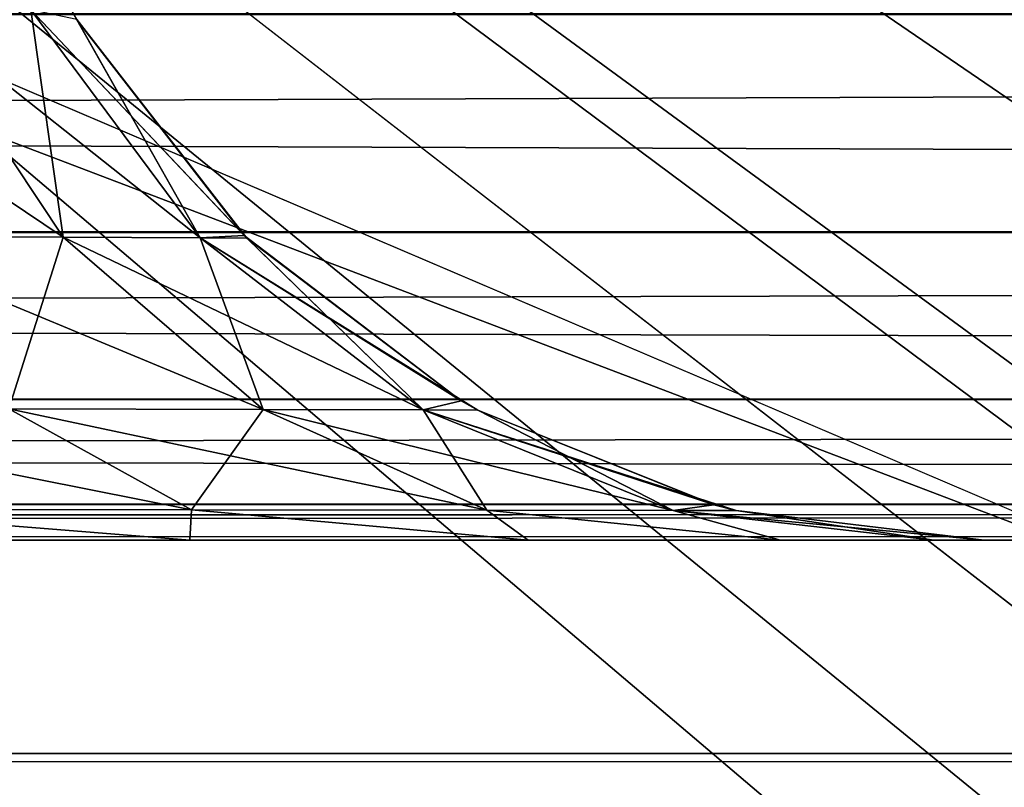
# Model space of a CAD drawing. Header units: metres. Extents: x -206 to 75, y -104 to 104.
# Tile 901 of 1056: x 25.563 to 26.031, y -45.618 to -45.253. Entities that reach past the tile are written whole.
import ezdxf

# ---------------------------------------------------------------- set-up
doc = ezdxf.new("R2010")
doc.units = ezdxf.units.M
doc.layers.add('solid_01_1-CONSUMER_THERM_B_125288', color=7, linetype='CONTINUOUS')

msp = doc.modelspace()

# ---------------------------------------------------------------- linework, layer by layer
at = {"layer": 'solid_01_1-CONSUMER_THERM_B_125288'}
for points in [[(-27.776106, 66.214066), (28.050987, 67.836098), (-27.757145, -66.232315)], [(28.050987, 67.836098), (-27.757065, -66.785934), (-27.757145, -66.232315)], [(28.050987, 67.836098), (27.851068, 67.319839), (-27.757065, -66.785934)], [(27.851068, 67.319839), (27.74942, 66.775635), (-27.757065, -66.785934)], [(27.74942, 66.775635), (-28.058632, -67.846397), (-27.858715, -67.330139)], [(27.74942, 66.775635), (27.749498, 66.222015), (-28.058632, -67.846397)], [(27.74942, 66.775635), (-27.858715, -67.330139), (-27.757065, -66.785934)], [(27.749498, 66.222015), (27.768459, -66.224365), (-28.058632, -67.846397)], [(23.107582, -43.483372, 13.478164), (32.453674, -52.53553, 13.5), (23.226749, -43.472279, 13.49328)], [(23.226749, -43.472279, 13.49328), (32.453674, -52.53553, 13.5), (23.329248, -43.47876, 13.498856)], [(23.329248, -43.47876, 13.498856), (32.453674, -52.53553, 13.5), (23.418139, -43.5, 13.5)], [(32.296329, -52.692879, 13.474928), (23.107582, -43.483372, 13.478164), (22.974047, -43.512611, 13.446421)], [(32.296329, -52.692879, 13.474928), (32.453674, -52.53553, 13.5), (23.107582, -43.483372, 13.478164)], [(31.727806, -50.55677, 13.5), (23.418139, -43.5, 13.5), (32.453674, -52.53553, 13.5)], [(33.392635, -45.273407, 13.5), (33.727383, -45.060051, 13.5), (23.418139, -43.5, 13.5)], [(33.077755, -45.515129, 13.5), (33.392635, -45.273407, 13.5), (23.418139, -43.5, 13.5)], [(32.785141, -45.783379, 13.5), (33.077755, -45.515129, 13.5), (23.418139, -43.5, 13.5)], [(32.517025, -46.076111, 13.5), (32.785141, -45.783379, 13.5), (23.418139, -43.5, 13.5)], [(32.27544, -46.391098, 13.5), (32.517025, -46.076111, 13.5), (23.418139, -43.5, 13.5)], [(32.062233, -46.725941, 13.5), (32.27544, -46.391098, 13.5), (23.418139, -43.5, 13.5)], [(31.879023, -47.078091, 13.5), (32.062233, -46.725941, 13.5), (23.418139, -43.5, 13.5)], [(31.727207, -47.444866, 13.5), (31.879023, -47.078091, 13.5), (23.418139, -43.5, 13.5)], [(31.607933, -47.823483, 13.5), (31.727207, -47.444866, 13.5), (23.418139, -43.5, 13.5)], [(31.522121, -48.211006, 13.5), (31.607933, -47.823483, 13.5), (23.418139, -43.5, 13.5)], [(31.470406, -48.60461, 13.5), (31.522121, -48.211006, 13.5), (23.418139, -43.5, 13.5)], [(31.453192, -49.000645, 13.5), (31.470406, -48.60461, 13.5), (23.418139, -43.5, 13.5)], [(31.47056, -49.39716, 13.5), (31.453192, -49.000645, 13.5), (23.418139, -43.5, 13.5)], [(31.522421, -49.79068, 13.5), (31.47056, -49.39716, 13.5), (23.418139, -43.5, 13.5)], [(31.608389, -50.178215, 13.5), (31.522421, -49.79068, 13.5), (23.418139, -43.5, 13.5)], [(31.727806, -50.55677, 13.5), (31.608389, -50.178215, 13.5), (23.418139, -43.5, 13.5)], [(32.146732, -52.842476, 13.400871), (22.974047, -43.512611, 13.446421), (22.835835, -43.555302, 13.392598)], [(32.146732, -52.842476, 13.400871), (32.296329, -52.692879, 13.474928), (22.974047, -43.512611, 13.446421)], [(32.146732, -52.842476, 13.400871), (22.835835, -43.555302, 13.392598), (22.706182, -43.602993, 13.31727)], [(32.012554, -52.976654, 13.281551), (22.706182, -43.602993, 13.31727), (22.647766, -43.626545, 13.273157)], [(32.012554, -52.976654, 13.281551), (32.146732, -52.842476, 13.400871), (22.706182, -43.602993, 13.31727)], [(32.012554, -52.976654, 13.281551), (22.647766, -43.626545, 13.273157), (22.594656, -43.649319, 13.225832)], [(32.012554, -52.976654, 13.281551), (22.594656, -43.649319, 13.225832), (22.547987, -43.670979, 13.176776)], [(32.012554, -52.976654, 13.281551), (22.547987, -43.670979, 13.176776), (22.508125, -43.691452, 13.127207)], [(31.900541, -53.088665, 13.122963), (22.508125, -43.691452, 13.127207), (22.475172, -43.710857, 13.07823)], [(31.900541, -53.088665, 13.122963), (32.012554, -52.976654, 13.281551), (22.508125, -43.691452, 13.127207)], [(31.900541, -53.088665, 13.122963), (22.475172, -43.710857, 13.07823), (22.449001, -43.729324, 13.030894)], [(31.900541, -53.088665, 13.122963), (22.449001, -43.729324, 13.030894), (22.428944, -43.747204, 12.985453)], [(31.900541, -53.088665, 13.122963), (22.428944, -43.747204, 12.985453), (22.414434, -43.764755, 12.942164)], [(31.81632, -53.172886, 12.933075), (22.414434, -43.764755, 12.942164), (22.404615, -43.78257, 12.900092)], [(31.81632, -53.172886, 12.933075), (31.900541, -53.088665, 13.122963), (22.414434, -43.764755, 12.942164)], [(31.81632, -53.172886, 12.933075), (22.404615, -43.78257, 12.900092), (22.399183, -43.800758, 12.859416)], [(31.81632, -53.172886, 12.933075), (22.399183, -43.800758, 12.859416), (22.399979, -43.838081, 12.783387)], [(31.764122, -53.225086, 12.721427), (22.399979, -43.838081, 12.783387), (22.411661, -43.873539, 12.718585)], [(31.764122, -53.225086, 12.721427), (31.81632, -53.172886, 12.933075), (22.399979, -43.838081, 12.783387)], [(31.764122, -53.225086, 12.721427), (22.411661, -43.873539, 12.718585), (22.427704, -43.904453, 12.664754)], [(31.764122, -53.225086, 12.721427), (22.427704, -43.904453, 12.664754), (22.443861, -43.930054, 12.618011)], [(31.764122, -53.225086, 12.721427), (22.443861, -43.930054, 12.618011), (22.457357, -43.949409, 12.57539)], [(31.764122, -53.225086, 12.721427), (22.457357, -43.949409, 12.57539), (22.465799, -43.960968, 12.535802)], [(31.764122, -53.225086, 12.721427), (22.465799, -43.960968, 12.535802), (22.46839, -43.964466, 12.5)], [(22.46839, -43.964466, 3.5), (25.006575, -44.681213, 3.5), (26.15892, -45.538845, 3.5)], [(31.746569, -53.242638, 3.5), (22.46839, -43.964466, 3.5), (26.15892, -45.538845, 3.5)], [(31.746569, -53.242638, 3.5), (22.46839, -43.964466, 12.5), (22.46839, -43.964466, 3.5)], [(31.764122, -53.225086, 12.721427), (22.46839, -43.964466, 12.5), (31.746569, -53.242638, 12.5)], [(31.746569, -53.242638, 3.5), (31.746569, -53.242638, 12.5), (22.46839, -43.964466, 12.5)], [(25.006575, -44.681213, 3.5), (24.786226, -45.016335, 3.467618), (26.15892, -45.538845, 3.5)], [(24.786226, -45.016335, 3.467618), (24.571589, -45.342781, 3.371311), (25.858667, -45.896774, 3.455959)], [(24.786226, -45.016335, 3.467618), (25.858667, -45.896774, 3.455959), (26.15892, -45.538845, 3.5)], [(37.499969, -45.353363, 74.853737), (37.499969, -45.249653, 74.933212), (7.215406, -45.249992, 74.933022)], [(37.499969, -45.353363, 74.853737), (7.215406, -45.249992, 74.933022), (7.215406, -45.353512, 74.8536)], [(37.499969, -45.250107, 46.067051), (7.215406, -45.353535, 46.14642), (7.215406, -45.250011, 46.06699)], [(37.499969, -45.250107, 46.067051), (37.499969, -45.353733, 46.146633), (7.215406, -45.353535, 46.14642)], [(25.583757, -45.356018, 48.175533), (25.511534, -45.247456, 48.217236), (25.421419, -45.246853, 48.100365)], [(25.480282, -45.355534, 48.041496), (25.583757, -45.356018, 48.175533), (25.421419, -45.246853, 48.100365)], [(25.421419, -45.246853, 66.100365), (25.480282, -45.355534, 66.041496), (25.583757, -45.356018, 66.175537)], [(25.511534, -45.247456, 66.217239), (25.421419, -45.246853, 66.100365), (25.583757, -45.356018, 66.175537)], [(25.421419, -45.246853, 57.100365), (25.480282, -45.355534, 57.041496), (25.583757, -45.356018, 57.175533)], [(25.511534, -45.247456, 57.217236), (25.421419, -45.246853, 57.100365), (25.583757, -45.356018, 57.175533)], [(25.583755, -45.356014, 63.824463), (25.48028, -45.35553, 63.958504), (25.511534, -45.247452, 63.782761)], [(25.583755, -45.356014, 54.824463), (25.48028, -45.35553, 54.958504), (25.511534, -45.247452, 54.782761)], [(25.583755, -45.356014, 72.824463), (25.48028, -45.35553, 72.958504), (25.511534, -45.247452, 72.782761)], [(25.583755, -45.356014, 63.824463), (25.511534, -45.247452, 63.782761), (25.568268, -45.247833, 63.646431)], [(25.583755, -45.356014, 54.824463), (25.511534, -45.247452, 54.782761), (25.568268, -45.247833, 54.646431)], [(25.583755, -45.356014, 72.824463), (25.511534, -45.247452, 72.782761), (25.568268, -45.247833, 72.646431)], [(25.648916, -45.356327, 48.331951), (25.568266, -45.247833, 48.353565), (25.511534, -45.247456, 48.217236)], [(25.583757, -45.356018, 48.175533), (25.648916, -45.356327, 48.331951), (25.511534, -45.247456, 48.217236)], [(25.511534, -45.247456, 66.217239), (25.583757, -45.356018, 66.175537), (25.648916, -45.356327, 66.331947)], [(25.568266, -45.247833, 66.353561), (25.511534, -45.247456, 66.217239), (25.648916, -45.356327, 66.331947)], [(25.511534, -45.247456, 57.217236), (25.583757, -45.356018, 57.175533), (25.648916, -45.356327, 57.331951)], [(25.568266, -45.247833, 57.353565), (25.511534, -45.247456, 57.217236), (25.648916, -45.356327, 57.331951)], [(25.669804, -45.355099, 48.5), (25.59026, -45.252518, 48.5), (25.568266, -45.247833, 48.353565)], [(25.648916, -45.356327, 48.331951), (25.669804, -45.355099, 48.5), (25.568266, -45.247833, 48.353565)], [(25.568266, -45.247833, 66.353561), (25.648916, -45.356327, 66.331947), (25.671143, -45.356419, 66.5)], [(25.568266, -45.247833, 66.353561), (25.671143, -45.356419, 66.5), (25.59026, -45.252518, 66.5)], [(25.568266, -45.247833, 57.353565), (25.648916, -45.356327, 57.331951), (25.671143, -45.356419, 57.5)], [(25.568266, -45.247833, 57.353565), (25.671143, -45.356419, 57.5), (25.59026, -45.252518, 57.5)], [(25.648918, -45.356323, 54.668045), (25.568268, -45.247833, 54.646431), (25.587641, -45.24799, 54.5)], [(25.648918, -45.356323, 72.668045), (25.568268, -45.247833, 72.646431), (25.587641, -45.24799, 72.5)], [(25.648918, -45.356323, 63.668045), (25.568268, -45.247833, 63.646431), (25.587641, -45.24799, 63.5)], [(25.648918, -45.356323, 63.668045), (25.583755, -45.356014, 63.824463), (25.568268, -45.247833, 63.646431)], [(25.648918, -45.356323, 54.668045), (25.583755, -45.356014, 54.824463), (25.568268, -45.247833, 54.646431)], [(25.648918, -45.356323, 72.668045), (25.583755, -45.356014, 72.824463), (25.568268, -45.247833, 72.646431)], [(25.590277, -45.252552, 54.5), (25.587641, -45.24799, 54.5), (25.59026, -45.252518, 48.5)], [(25.648918, -45.356323, 54.668045), (25.587641, -45.24799, 54.5), (25.590277, -45.252552, 54.5)], [(25.590277, -45.252552, 72.5), (25.587641, -45.24799, 72.5), (25.59026, -45.252518, 66.5)], [(25.648918, -45.356323, 72.668045), (25.587641, -45.24799, 72.5), (25.590277, -45.252552, 72.5)], [(25.590277, -45.252552, 63.5), (25.648918, -45.356323, 63.668045), (25.587641, -45.24799, 63.5)], [(25.59026, -45.252518, 57.5), (25.590277, -45.252552, 63.5), (25.587641, -45.24799, 63.5)], [(25.590277, -45.252552, 54.5), (25.59026, -45.252518, 48.5), (25.669804, -45.355099, 48.5)], [(25.590277, -45.252552, 72.5), (25.59026, -45.252518, 66.5), (25.671143, -45.356419, 66.5)], [(25.59026, -45.252518, 57.5), (25.671143, -45.356419, 57.5), (25.590277, -45.252552, 63.5)], [(25.669817, -45.35511, 54.5), (25.590277, -45.252552, 54.5), (25.669804, -45.355099, 48.5)], [(25.648918, -45.356323, 54.668045), (25.590277, -45.252552, 54.5), (25.669817, -45.35511, 54.5)], [(25.669817, -45.35511, 72.5), (25.590277, -45.252552, 72.5), (25.671143, -45.356419, 66.5)], [(25.648918, -45.356323, 72.668045), (25.590277, -45.252552, 72.5), (25.669817, -45.35511, 72.5)], [(25.590277, -45.252552, 63.5), (25.671141, -45.356415, 63.5), (25.648918, -45.356323, 63.668045)], [(25.671143, -45.356419, 57.5), (25.671141, -45.356415, 63.5), (25.590277, -45.252552, 63.5)], [(24.571589, -45.342781, 3.371311), (24.368219, -45.652084, 3.213573), (25.568995, -46.242096, 3.325387)], [(24.571589, -45.342781, 3.371311), (25.568995, -46.242096, 3.325387), (25.858667, -45.896774, 3.455959)], [(37.499969, -45.432941, 74.750114), (37.499969, -45.353363, 74.853737), (7.215406, -45.353512, 74.8536)], [(37.499969, -45.432941, 74.750114), (7.215406, -45.353512, 74.8536), (7.215406, -45.432987, 74.750061)], [(37.499969, -45.353733, 46.146633), (7.215406, -45.432995, 46.249954), (7.215406, -45.353535, 46.14642)], [(37.499969, -45.353733, 46.146633), (37.499969, -45.433205, 46.25034), (7.215406, -45.432995, 46.249954)], [(25.557783, -45.437565, 64.036018), (25.48028, -45.35553, 63.958504), (25.583755, -45.356014, 63.824463)], [(25.557783, -45.437565, 55.036015), (25.48028, -45.35553, 54.958504), (25.583755, -45.356014, 54.824463)], [(25.557783, -45.437565, 73.036018), (25.48028, -45.35553, 72.958504), (25.583755, -45.356014, 72.824463)], [(25.678782, -45.437897, 48.120667), (25.583757, -45.356018, 48.175533), (25.480282, -45.355534, 48.041496)], [(25.557785, -45.437565, 47.963982), (25.678782, -45.437897, 48.120667), (25.480282, -45.355534, 48.041496)], [(25.480282, -45.355534, 66.041496), (25.557785, -45.437565, 65.963982), (25.678782, -45.437897, 66.120667)], [(25.583757, -45.356018, 66.175537), (25.480282, -45.355534, 66.041496), (25.678782, -45.437897, 66.120667)], [(25.480282, -45.355534, 57.041496), (25.557785, -45.437565, 56.963982), (25.678782, -45.437897, 57.120667)], [(25.583757, -45.356018, 57.175533), (25.480282, -45.355534, 57.041496), (25.678782, -45.437897, 57.120667)], [(25.678778, -45.437897, 63.87933), (25.557783, -45.437565, 64.036018), (25.583755, -45.356014, 63.824463)], [(25.678778, -45.437897, 54.87933), (25.557783, -45.437565, 55.036015), (25.583755, -45.356014, 54.824463)], [(25.678778, -45.437897, 72.879333), (25.557783, -45.437565, 73.036018), (25.583755, -45.356014, 72.824463)], [(25.678778, -45.437897, 63.87933), (25.583755, -45.356014, 63.824463), (25.648918, -45.356323, 63.668045)], [(25.678778, -45.437897, 54.87933), (25.583755, -45.356014, 54.824463), (25.648918, -45.356323, 54.668045)], [(25.678778, -45.437897, 72.879333), (25.583755, -45.356014, 72.824463), (25.648918, -45.356323, 72.668045)], [(25.754976, -45.43811, 48.303528), (25.648916, -45.356327, 48.331951), (25.583757, -45.356018, 48.175533)], [(25.678782, -45.437897, 48.120667), (25.754976, -45.43811, 48.303528), (25.583757, -45.356018, 48.175533)], [(25.583757, -45.356018, 66.175537), (25.678782, -45.437897, 66.120667), (25.754976, -45.43811, 66.303528)], [(25.648916, -45.356327, 66.331947), (25.583757, -45.356018, 66.175537), (25.754976, -45.43811, 66.303528)], [(25.583757, -45.356018, 57.175533), (25.678782, -45.437897, 57.120667), (25.754976, -45.43811, 57.303528)], [(25.648916, -45.356327, 57.331951), (25.583757, -45.356018, 57.175533), (25.754976, -45.43811, 57.303528)], [(25.773071, -45.433739, 48.5), (25.669804, -45.355099, 48.5), (25.648916, -45.356327, 48.331951)], [(25.780909, -45.438141, 48.5), (25.773071, -45.433739, 48.5), (25.648916, -45.356327, 48.331951)], [(25.754976, -45.43811, 48.303528), (25.780909, -45.438141, 48.5), (25.648916, -45.356327, 48.331951)], [(25.648916, -45.356327, 66.331947), (25.780909, -45.438141, 66.5), (25.773071, -45.433739, 66.5)], [(25.648916, -45.356327, 66.331947), (25.754976, -45.43811, 66.303528), (25.780909, -45.438141, 66.5)], [(25.648916, -45.356327, 66.331947), (25.773071, -45.433739, 66.5), (25.671143, -45.356419, 66.5)], [(25.648916, -45.356327, 57.331951), (25.780909, -45.438141, 57.5), (25.773071, -45.433739, 57.5)], [(25.648916, -45.356327, 57.331951), (25.754976, -45.43811, 57.303528), (25.780909, -45.438141, 57.5)], [(25.648916, -45.356327, 57.331951), (25.773071, -45.433739, 57.5), (25.671143, -45.356419, 57.5)], [(25.754976, -45.438107, 54.696465), (25.648918, -45.356323, 54.668045), (25.669817, -45.35511, 54.5)], [(25.754976, -45.438107, 72.696465), (25.648918, -45.356323, 72.668045), (25.669817, -45.35511, 72.5)], [(25.754976, -45.438107, 63.696465), (25.648918, -45.356323, 63.668045), (25.671141, -45.356415, 63.5)], [(25.754976, -45.438107, 63.696465), (25.678778, -45.437897, 63.87933), (25.648918, -45.356323, 63.668045)], [(25.754976, -45.438107, 54.696465), (25.678778, -45.437897, 54.87933), (25.648918, -45.356323, 54.668045)], [(25.754976, -45.438107, 72.696465), (25.678778, -45.437897, 72.879333), (25.648918, -45.356323, 72.668045)], [(25.77306, -45.433735, 54.5), (25.669804, -45.355099, 48.5), (25.773071, -45.433739, 48.5)], [(25.77306, -45.433735, 54.5), (25.669817, -45.35511, 54.5), (25.669804, -45.355099, 48.5)], [(25.754976, -45.438107, 54.696465), (25.669817, -45.35511, 54.5), (25.77306, -45.433735, 54.5)], [(25.77306, -45.433735, 72.5), (25.669817, -45.35511, 72.5), (25.671143, -45.356419, 66.5)], [(25.754976, -45.438107, 72.696465), (25.669817, -45.35511, 72.5), (25.77306, -45.433735, 72.5)], [(25.77306, -45.433735, 63.5), (25.754976, -45.438107, 63.696465), (25.671141, -45.356415, 63.5)], [(25.671143, -45.356419, 57.5), (25.77306, -45.433735, 63.5), (25.671141, -45.356415, 63.5)], [(25.77306, -45.433735, 72.5), (25.671143, -45.356419, 66.5), (25.773071, -45.433739, 66.5)], [(25.671143, -45.356419, 57.5), (25.773071, -45.433739, 57.5), (25.77306, -45.433735, 63.5)], [(37.499969, -45.482956, 74.62941), (37.499969, -45.432941, 74.750114), (7.215406, -45.432987, 74.750061)], [(37.499969, -45.482956, 74.62941), (7.215406, -45.432987, 74.750061), (7.215406, -45.482979, 74.629387)], [(37.499969, -45.433205, 46.25034), (7.215406, -45.482979, 46.370613), (7.215406, -45.432995, 46.249954)], [(37.499969, -45.433205, 46.25034), (37.499969, -45.483093, 46.371098), (7.215406, -45.482979, 46.370613)], [(25.64469, -45.485626, 47.877068), (25.557785, -45.437565, 47.963982), (25.400396, -45.437126, 47.844177)], [(25.461802, -45.485409, 47.737801), (25.64469, -45.485626, 47.877068), (25.400396, -45.437126, 47.844177)], [(25.400396, -45.437126, 65.844177), (25.461802, -45.485409, 65.737801), (25.64469, -45.485626, 65.877068)], [(25.557785, -45.437565, 65.963982), (25.400396, -45.437126, 65.844177), (25.64469, -45.485626, 65.877068)], [(25.400396, -45.437126, 56.844177), (25.461802, -45.485409, 56.737801), (25.64469, -45.485626, 56.877068)], [(25.557785, -45.437565, 56.963982), (25.400396, -45.437126, 56.844177), (25.64469, -45.485626, 56.877068)], [(25.754976, -45.438107, 54.696465), (25.77306, -45.433735, 54.5), (25.780905, -45.438141, 54.5)], [(25.754976, -45.438107, 72.696465), (25.77306, -45.433735, 72.5), (25.780905, -45.438141, 72.5)], [(25.77306, -45.433735, 63.5), (25.780905, -45.438141, 63.5), (25.754976, -45.438107, 63.696465)], [(25.780905, -45.438141, 54.5), (25.77306, -45.433735, 54.5), (25.773071, -45.433739, 48.5)], [(25.780905, -45.438141, 72.5), (25.77306, -45.433735, 72.5), (25.773071, -45.433739, 66.5)], [(25.773071, -45.433739, 57.5), (25.780905, -45.438141, 63.5), (25.77306, -45.433735, 63.5)], [(25.780905, -45.438141, 54.5), (25.773071, -45.433739, 48.5), (25.780909, -45.438141, 48.5)], [(25.780905, -45.438141, 72.5), (25.773071, -45.433739, 66.5), (25.780909, -45.438141, 66.5)], [(25.773071, -45.433739, 57.5), (25.780909, -45.438141, 57.5), (25.780905, -45.438141, 63.5)], [(25.644686, -45.485626, 64.122925), (25.461802, -45.485409, 64.262192), (25.557783, -45.437565, 64.036018)], [(25.644686, -45.485626, 55.122929), (25.461802, -45.485409, 55.262192), (25.557783, -45.437565, 55.036015)], [(25.644686, -45.485626, 73.122925), (25.461802, -45.485409, 73.262192), (25.557783, -45.437565, 73.036018)], [(25.644686, -45.485626, 64.122925), (25.557783, -45.437565, 64.036018), (25.678778, -45.437897, 63.87933)], [(25.644686, -45.485626, 55.122929), (25.557783, -45.437565, 55.036015), (25.678778, -45.437897, 54.87933)], [(25.644686, -45.485626, 73.122925), (25.557783, -45.437565, 73.036018), (25.678778, -45.437897, 72.879333)], [(25.785276, -45.485786, 48.059174), (25.678782, -45.437897, 48.120667), (25.557785, -45.437565, 47.963982)], [(25.64469, -45.485626, 47.877068), (25.785276, -45.485786, 48.059174), (25.557785, -45.437565, 47.963982)], [(25.557785, -45.437565, 65.963982), (25.64469, -45.485626, 65.877068), (25.785276, -45.485786, 66.059174)], [(25.678782, -45.437897, 66.120667), (25.557785, -45.437565, 65.963982), (25.785276, -45.485786, 66.059174)], [(25.557785, -45.437565, 56.963982), (25.64469, -45.485626, 56.877068), (25.785276, -45.485786, 57.059174)], [(25.678782, -45.437897, 57.120667), (25.557785, -45.437565, 56.963982), (25.785276, -45.485786, 57.059174)], [(25.785271, -45.485786, 63.940823), (25.644686, -45.485626, 64.122925), (25.678778, -45.437897, 63.87933)], [(25.785271, -45.485786, 54.940823), (25.644686, -45.485626, 55.122929), (25.678778, -45.437897, 54.87933)], [(25.785271, -45.485786, 72.940819), (25.644686, -45.485626, 73.122925), (25.678778, -45.437897, 72.879333)], [(25.785271, -45.485786, 63.940823), (25.678778, -45.437897, 63.87933), (25.754976, -45.438107, 63.696465)], [(25.785271, -45.485786, 54.940823), (25.678778, -45.437897, 54.87933), (25.754976, -45.438107, 54.696465)], [(25.785271, -45.485786, 72.940819), (25.678778, -45.437897, 72.879333), (25.754976, -45.438107, 72.696465)], [(25.873804, -45.485893, 48.271683), (25.754976, -45.43811, 48.303528), (25.678782, -45.437897, 48.120667)], [(25.785276, -45.485786, 48.059174), (25.873804, -45.485893, 48.271683), (25.678782, -45.437897, 48.120667)], [(25.678782, -45.437897, 66.120667), (25.785276, -45.485786, 66.059174), (25.873804, -45.485893, 66.271683)], [(25.754976, -45.43811, 66.303528), (25.678782, -45.437897, 66.120667), (25.873804, -45.485893, 66.271683)], [(25.678782, -45.437897, 57.120667), (25.785276, -45.485786, 57.059174), (25.873804, -45.485893, 57.271683)], [(25.754976, -45.43811, 57.303528), (25.678782, -45.437897, 57.120667), (25.873804, -45.485893, 57.271683)], [(25.873802, -45.485893, 54.72831), (25.754976, -45.438107, 54.696465), (25.780905, -45.438141, 54.5)], [(25.873802, -45.485893, 72.72831), (25.754976, -45.438107, 72.696465), (25.780905, -45.438141, 72.5)], [(25.873802, -45.485893, 63.72831), (25.754976, -45.438107, 63.696465), (25.780905, -45.438141, 63.5)], [(25.873802, -45.485893, 63.72831), (25.785271, -45.485786, 63.940823), (25.754976, -45.438107, 63.696465)], [(25.873802, -45.485893, 54.72831), (25.785271, -45.485786, 54.940823), (25.754976, -45.438107, 54.696465)], [(25.873802, -45.485893, 72.72831), (25.785271, -45.485786, 72.940819), (25.754976, -45.438107, 72.696465)], [(25.893103, -45.48315, 48.5), (25.780909, -45.438141, 48.5), (25.754976, -45.43811, 48.303528)], [(25.903824, -45.485882, 48.5), (25.893103, -45.48315, 48.5), (25.754976, -45.43811, 48.303528)], [(25.873804, -45.485893, 48.271683), (25.903824, -45.485882, 48.5), (25.754976, -45.43811, 48.303528)], [(25.754976, -45.43811, 66.303528), (25.903824, -45.485882, 66.5), (25.893103, -45.48315, 66.5)], [(25.754976, -45.43811, 66.303528), (25.873804, -45.485893, 66.271683), (25.903824, -45.485882, 66.5)], [(25.754976, -45.43811, 66.303528), (25.893103, -45.48315, 66.5), (25.780909, -45.438141, 66.5)], [(25.754976, -45.43811, 57.303528), (25.903824, -45.485882, 57.5), (25.893103, -45.48315, 57.5)], [(25.754976, -45.43811, 57.303528), (25.873804, -45.485893, 57.271683), (25.903824, -45.485882, 57.5)], [(25.754976, -45.43811, 57.303528), (25.893103, -45.48315, 57.5), (25.780909, -45.438141, 57.5)], [(25.780905, -45.438141, 54.5), (25.780909, -45.438141, 48.5), (25.893103, -45.48315, 48.5)], [(25.893147, -45.483162, 54.5), (25.780905, -45.438141, 54.5), (25.893103, -45.48315, 48.5)], [(25.873802, -45.485893, 54.72831), (25.780905, -45.438141, 54.5), (25.893147, -45.483162, 54.5)], [(25.780905, -45.438141, 72.5), (25.780909, -45.438141, 66.5), (25.893103, -45.48315, 66.5)], [(25.893147, -45.483162, 72.5), (25.780905, -45.438141, 72.5), (25.893103, -45.48315, 66.5)], [(25.873802, -45.485893, 72.72831), (25.780905, -45.438141, 72.5), (25.893147, -45.483162, 72.5)], [(25.893147, -45.483162, 63.5), (25.873802, -45.485893, 63.72831), (25.780905, -45.438141, 63.5)], [(25.893103, -45.48315, 57.5), (25.893147, -45.483162, 63.5), (25.780905, -45.438141, 63.5)], [(25.780909, -45.438141, 57.5), (25.893103, -45.48315, 57.5), (25.780905, -45.438141, 63.5)], [(37.499969, -45.482956, 74.62941), (7.215406, -45.500008, 74.5), (37.499969, -45.499996, 74.5)], [(37.499969, -45.482956, 74.62941), (7.215406, -45.495739, 74.565208), (7.215406, -45.500008, 74.5)], [(37.499969, -45.482956, 74.62941), (7.215406, -45.482979, 74.629387), (7.215406, -45.495739, 74.565208)], [(37.499969, -45.483093, 46.371098), (7.215406, -45.495739, 46.434788), (7.215406, -45.482979, 46.370613)], [(37.499969, -45.483093, 46.371098), (37.499969, -45.499996, 46.5), (7.215406, -45.495739, 46.434788)], [(25.873802, -45.485893, 54.72831), (25.893147, -45.483162, 54.5), (25.903822, -45.485882, 54.5)], [(25.873802, -45.485893, 72.72831), (25.893147, -45.483162, 72.5), (25.903822, -45.485882, 72.5)], [(25.893147, -45.483162, 63.5), (25.903822, -45.485882, 63.5), (25.873802, -45.485893, 63.72831)], [(25.893147, -45.483162, 54.5), (25.893103, -45.48315, 48.5), (25.903824, -45.485882, 48.5)], [(25.893147, -45.483162, 72.5), (25.893103, -45.48315, 66.5), (25.903824, -45.485882, 66.5)], [(25.893103, -45.48315, 57.5), (25.903824, -45.485882, 57.5), (25.893147, -45.483162, 63.5)], [(25.903822, -45.485882, 54.5), (25.893147, -45.483162, 54.5), (25.903824, -45.485882, 48.5)], [(25.903822, -45.485882, 72.5), (25.893147, -45.483162, 72.5), (25.903824, -45.485882, 66.5)], [(25.903824, -45.485882, 57.5), (25.903822, -45.485882, 63.5), (25.893147, -45.483162, 63.5)], [(25.461802, -45.485409, 73.262192), (25.643969, -45.5, 73.282822), (25.451488, -45.5, 73.402931)], [(25.461802, -45.485409, 55.262192), (25.643969, -45.5, 55.282822), (25.451488, -45.5, 55.402931)], [(25.461802, -45.485409, 64.262192), (25.643969, -45.5, 64.282822), (25.451488, -45.5, 64.402931)], [(25.461802, -45.485409, 65.737801), (25.451509, -45.5, 65.597069), (25.64399, -45.5, 65.717201)], [(25.461802, -45.485409, 47.737801), (25.451509, -45.5, 47.597073), (25.64399, -45.5, 47.717205)], [(25.461802, -45.485409, 56.737801), (25.451509, -45.5, 56.597073), (25.64399, -45.5, 56.717205)], [(25.64469, -45.485626, 65.877068), (25.461802, -45.485409, 65.737801), (25.64399, -45.5, 65.717201)], [(25.644686, -45.485626, 73.122925), (25.643969, -45.5, 73.282822), (25.461802, -45.485409, 73.262192)], [(25.461802, -45.485409, 47.737801), (25.64399, -45.5, 47.717205), (25.64469, -45.485626, 47.877068)], [(25.644686, -45.485626, 55.122929), (25.643969, -45.5, 55.282822), (25.461802, -45.485409, 55.262192)], [(25.64469, -45.485626, 56.877068), (25.461802, -45.485409, 56.737801), (25.64399, -45.5, 56.717205)], [(25.644686, -45.485626, 64.122925), (25.643969, -45.5, 64.282822), (25.461802, -45.485409, 64.262192)], [(25.644686, -45.485626, 73.122925), (25.80492, -45.5, 73.121841), (25.643969, -45.5, 73.282822)], [(25.644686, -45.485626, 55.122929), (25.80492, -45.5, 55.121841), (25.643969, -45.5, 55.282822)], [(25.644686, -45.485626, 64.122925), (25.80492, -45.5, 64.121841), (25.643969, -45.5, 64.282822)], [(25.64469, -45.485626, 65.877068), (25.64399, -45.5, 65.717201), (25.804941, -45.5, 65.878189)], [(25.64469, -45.485626, 47.877068), (25.64399, -45.5, 47.717205), (25.804941, -45.5, 47.878185)], [(25.64469, -45.485626, 56.877068), (25.64399, -45.5, 56.717205), (25.804941, -45.5, 56.878185)], [(25.785271, -45.485786, 72.940819), (25.80492, -45.5, 73.121841), (25.644686, -45.485626, 73.122925)], [(25.785271, -45.485786, 54.940823), (25.80492, -45.5, 55.121841), (25.644686, -45.485626, 55.122929)], [(25.785271, -45.485786, 63.940823), (25.80492, -45.5, 64.121841), (25.644686, -45.485626, 64.122925)], [(25.785276, -45.485786, 66.059174), (25.64469, -45.485626, 65.877068), (25.804941, -45.5, 65.878189)], [(25.64469, -45.485626, 47.877068), (25.804941, -45.5, 47.878185), (25.785276, -45.485786, 48.059174)], [(25.785276, -45.485786, 57.059174), (25.64469, -45.485626, 56.877068), (25.804941, -45.5, 56.878185)], [(25.785271, -45.485786, 72.940819), (25.924828, -45.5, 72.929474), (25.80492, -45.5, 73.121841)], [(25.873802, -45.485893, 72.72831), (25.924828, -45.5, 72.929474), (25.785271, -45.485786, 72.940819)], [(25.785271, -45.485786, 54.940823), (25.924828, -45.5, 54.929474), (25.80492, -45.5, 55.121841)], [(25.873802, -45.485893, 54.72831), (25.924828, -45.5, 54.929474), (25.785271, -45.485786, 54.940823)], [(25.785271, -45.485786, 63.940823), (25.924828, -45.5, 63.929474), (25.80492, -45.5, 64.121841)], [(25.873802, -45.485893, 63.72831), (25.924828, -45.5, 63.929474), (25.785271, -45.485786, 63.940823)], [(25.785276, -45.485786, 66.059174), (25.804941, -45.5, 65.878189), (25.924839, -45.5, 66.070541)], [(25.873804, -45.485893, 66.271683), (25.785276, -45.485786, 66.059174), (25.924839, -45.5, 66.070541)], [(25.785276, -45.485786, 48.059174), (25.804941, -45.5, 47.878185), (25.924839, -45.5, 48.070541)], [(25.785276, -45.485786, 48.059174), (25.924839, -45.5, 48.070541), (25.873804, -45.485893, 48.271683)], [(25.785276, -45.485786, 57.059174), (25.804941, -45.5, 56.878185), (25.924839, -45.5, 57.070541)], [(25.873804, -45.485893, 57.271683), (25.785276, -45.485786, 57.059174), (25.924839, -45.5, 57.070541)], [(25.873802, -45.485893, 72.72831), (25.903822, -45.485882, 72.5), (25.997763, -45.5, 72.717911)], [(25.873802, -45.485893, 54.72831), (25.903822, -45.485882, 54.5), (25.997763, -45.5, 54.717915)], [(25.903822, -45.485882, 63.5), (25.997763, -45.5, 63.717915), (25.873802, -45.485893, 63.72831)], [(25.873802, -45.485893, 72.72831), (25.997763, -45.5, 72.717911), (25.924828, -45.5, 72.929474)], [(25.873802, -45.485893, 54.72831), (25.997763, -45.5, 54.717915), (25.924828, -45.5, 54.929474)], [(25.873802, -45.485893, 63.72831), (25.997763, -45.5, 63.717915), (25.924828, -45.5, 63.929474)], [(25.873804, -45.485893, 66.271683), (26.021807, -45.5, 66.499939), (25.903824, -45.485882, 66.5)], [(25.873804, -45.485893, 48.271683), (26.021807, -45.5, 48.499939), (25.903824, -45.485882, 48.5)], [(25.873804, -45.485893, 57.271683), (26.021807, -45.5, 57.499939), (25.903824, -45.485882, 57.5)], [(25.873804, -45.485893, 66.271683), (25.924839, -45.5, 66.070541), (25.997757, -45.5, 66.282089)], [(25.873804, -45.485893, 66.271683), (25.997757, -45.5, 66.282089), (26.021807, -45.5, 66.499939)], [(25.873804, -45.485893, 48.271683), (25.924839, -45.5, 48.070541), (25.997757, -45.5, 48.282089)], [(25.873804, -45.485893, 48.271683), (25.997757, -45.5, 48.282089), (26.021807, -45.5, 48.499939)], [(25.873804, -45.485893, 57.271683), (25.924839, -45.5, 57.070541), (25.997757, -45.5, 57.282089)], [(25.873804, -45.485893, 57.271683), (25.997757, -45.5, 57.282089), (26.021807, -45.5, 57.499939)], [(25.903822, -45.485882, 72.5), (26.021807, -45.5, 66.499939), (26.021807, -45.5, 69.5)], [(25.903822, -45.485882, 72.5), (25.903824, -45.485882, 66.5), (26.021807, -45.5, 66.499939)], [(25.903822, -45.485882, 72.5), (26.021807, -45.5, 69.5), (26.021807, -45.5, 72.500053)], [(25.903822, -45.485882, 72.5), (26.021807, -45.5, 72.500053), (25.997763, -45.5, 72.717911)], [(25.903822, -45.485882, 54.5), (26.021807, -45.5, 48.499939), (26.021807, -45.5, 51.499996)], [(25.903822, -45.485882, 54.5), (25.903824, -45.485882, 48.5), (26.021807, -45.5, 48.499939)], [(25.903822, -45.485882, 54.5), (26.021807, -45.5, 51.499996), (26.021807, -45.5, 54.500053)], [(25.903822, -45.485882, 54.5), (26.021807, -45.5, 54.500053), (25.997763, -45.5, 54.717915)], [(25.903822, -45.485882, 63.5), (26.021807, -45.5, 57.499939), (26.021807, -45.5, 60.499996)], [(25.903824, -45.485882, 57.5), (26.021807, -45.5, 57.499939), (25.903822, -45.485882, 63.5)], [(25.903822, -45.485882, 63.5), (26.021807, -45.5, 60.499996), (26.021807, -45.5, 63.500053)], [(25.903822, -45.485882, 63.5), (26.021807, -45.5, 63.500053), (25.997763, -45.5, 63.717915)], [(7.215406, -45.495739, 46.434788), (37.499969, -45.499996, 46.5), (7.215406, -45.500008, 46.5)], [(34.195004, -45.499996, 73.121811), (7.215406, -45.500008, 74.5), (25.02166, -45.5, 73.5)], [(37.499969, -45.499996, 73.5), (37.499969, -45.499996, 74.5), (7.215406, -45.500008, 74.5)], [(36.23912, -45.499996, 73.5), (37.499969, -45.499996, 73.5), (7.215406, -45.500008, 74.5)], [(34.978279, -45.499996, 73.5), (36.23912, -45.499996, 73.5), (7.215406, -45.500008, 74.5)], [(34.760258, -45.499996, 73.475945), (34.978279, -45.499996, 73.5), (7.215406, -45.500008, 74.5)], [(34.548431, -45.499996, 73.402931), (34.760258, -45.499996, 73.475945), (7.215406, -45.500008, 74.5)], [(34.355953, -45.499996, 73.282799), (34.548431, -45.499996, 73.402931), (7.215406, -45.500008, 74.5)], [(34.195004, -45.499996, 73.121811), (34.355953, -45.499996, 73.282799), (7.215406, -45.500008, 74.5)], [(7.557734, -45.500008, 46.681797), (7.215406, -45.500008, 46.5), (37.499969, -45.499996, 46.5)], [(8.069048, -45.500008, 46.97401), (7.557734, -45.500008, 46.681797), (37.499969, -45.499996, 46.5)], [(8.891681, -45.500008, 47.5), (8.069048, -45.500008, 46.97401), (37.499969, -45.499996, 46.5)], [(16.956676, -45.500004, 47.5), (8.891681, -45.500008, 47.5), (37.499969, -45.499996, 46.5)], [(25.021664, -45.5, 47.5), (16.956676, -45.500004, 47.5), (37.499969, -45.499996, 46.5)], [(34.002186, -45.499996, 72.717911), (25.02166, -45.5, 73.5), (25.239674, -45.5, 73.475952)], [(34.075104, -45.499996, 72.929459), (34.195004, -45.499996, 73.121811), (25.02166, -45.5, 73.5)], [(34.002186, -45.499996, 72.717911), (34.075104, -45.499996, 72.929459), (25.02166, -45.5, 73.5)], [(25.239685, -45.5, 47.524055), (25.021664, -45.5, 47.5), (37.499969, -45.499996, 46.5)], [(33.978134, -45.499996, 72.500061), (34.002186, -45.499996, 72.717911), (25.239674, -45.5, 73.475952)], [(30.256464, -45.499996, 72.188614), (33.978134, -45.499996, 72.500061), (25.239674, -45.5, 73.475952)], [(30.006464, -45.5, 72.199997), (30.256464, -45.499996, 72.188614), (25.239674, -45.5, 73.475952)], [(29.756464, -45.5, 71.937469), (25.239674, -45.5, 73.475952), (25.451488, -45.5, 73.402931)], [(29.756464, -45.5, 72.188614), (30.006464, -45.5, 72.199997), (25.239674, -45.5, 73.475952)], [(29.756464, -45.5, 71.937469), (29.756464, -45.5, 72.188614), (25.239674, -45.5, 73.475952)], [(25.451509, -45.5, 47.597073), (25.239685, -45.5, 47.524055), (37.499969, -45.499996, 46.5)], [(25.451488, -45.5, 64.402931), (25.643969, -45.5, 64.282822), (25.451509, -45.5, 65.597069)], [(28.826115, -45.5, 71.653809), (25.451488, -45.5, 73.402931), (25.643969, -45.5, 73.282822)], [(29.277374, -45.5, 71.841324), (29.756464, -45.5, 71.937469), (25.451488, -45.5, 73.402931)], [(28.826115, -45.5, 71.653809), (29.277374, -45.5, 71.841324), (25.451488, -45.5, 73.402931)], [(25.451509, -45.5, 56.597073), (25.451488, -45.5, 55.402931), (25.643969, -45.5, 55.282822)], [(25.64399, -45.5, 47.717205), (25.451509, -45.5, 47.597073), (37.499969, -45.499996, 46.5)], [(25.643969, -45.5, 64.282822), (25.64399, -45.5, 65.717201), (25.451509, -45.5, 65.597069)], [(25.64399, -45.5, 56.717205), (25.451509, -45.5, 56.597073), (25.643969, -45.5, 55.282822)], [(25.643969, -45.5, 64.282822), (25.80492, -45.5, 64.121841), (25.64399, -45.5, 65.717201)], [(28.074385, -45.5, 71.036522), (25.643969, -45.5, 73.282822), (25.80492, -45.5, 73.121841)], [(28.419941, -45.5, 71.38208), (28.826115, -45.5, 71.653809), (25.643969, -45.5, 73.282822)], [(28.074385, -45.5, 71.036522), (28.419941, -45.5, 71.38208), (25.643969, -45.5, 73.282822)], [(25.64399, -45.5, 56.717205), (25.643969, -45.5, 55.282822), (25.80492, -45.5, 55.121841)], [(25.804941, -45.5, 47.878185), (25.64399, -45.5, 47.717205), (37.499969, -45.499996, 46.5)], [(25.80492, -45.5, 64.121841), (25.804941, -45.5, 65.878189), (25.64399, -45.5, 65.717201)], [(25.804941, -45.5, 56.878185), (25.64399, -45.5, 56.717205), (25.80492, -45.5, 55.121841)], [(25.80492, -45.5, 64.121841), (25.924828, -45.5, 63.929474), (25.804941, -45.5, 65.878189)], [(27.802656, -45.5, 70.630348), (25.80492, -45.5, 73.121841), (25.924828, -45.5, 72.929474)], [(27.802656, -45.5, 70.630348), (28.074385, -45.5, 71.036522), (25.80492, -45.5, 73.121841)], [(25.804941, -45.5, 56.878185), (25.80492, -45.5, 55.121841), (25.924828, -45.5, 54.929474)], [(25.924839, -45.5, 48.070541), (25.804941, -45.5, 47.878185), (37.499969, -45.499996, 46.5)], [(25.924828, -45.5, 63.929474), (25.924839, -45.5, 66.070541), (25.804941, -45.5, 65.878189)], [(25.924839, -45.5, 57.070541), (25.804941, -45.5, 56.878185), (25.924828, -45.5, 54.929474)], [(25.924828, -45.5, 63.929474), (25.997763, -45.5, 63.717915), (25.924839, -45.5, 66.070541)], [(27.256464, -45.5, 69.449997), (25.924828, -45.5, 72.929474), (25.997763, -45.5, 72.717911)], [(27.615141, -45.5, 70.179092), (27.802656, -45.5, 70.630348), (25.924828, -45.5, 72.929474)], [(27.518995, -45.5, 69.699997), (27.615141, -45.5, 70.179092), (25.924828, -45.5, 72.929474)], [(27.267851, -45.5, 69.699997), (27.518995, -45.5, 69.699997), (25.924828, -45.5, 72.929474)], [(27.256464, -45.5, 69.449997), (27.267851, -45.5, 69.699997), (25.924828, -45.5, 72.929474)], [(25.924839, -45.5, 57.070541), (25.924828, -45.5, 54.929474), (25.997763, -45.5, 54.717915)], [(25.997757, -45.5, 48.282089), (25.924839, -45.5, 48.070541), (37.499969, -45.499996, 46.5)], [(25.997763, -45.5, 63.717915), (25.997757, -45.5, 66.282089), (25.924839, -45.5, 66.070541)], [(25.997757, -45.5, 57.282089), (25.924839, -45.5, 57.070541), (25.997763, -45.5, 54.717915)], [(26.021807, -45.5, 48.499939), (25.997757, -45.5, 48.282089), (37.499969, -45.499996, 46.5)], [(26.021807, -45.5, 63.500053), (26.021807, -45.5, 66.499939), (25.997757, -45.5, 66.282089)], [(25.997763, -45.5, 63.717915), (26.021807, -45.5, 63.500053), (25.997757, -45.5, 66.282089)], [(25.997757, -45.5, 57.282089), (25.997763, -45.5, 54.717915), (26.021807, -45.5, 54.500053)], [(26.021807, -45.5, 57.499939), (25.997757, -45.5, 57.282089), (26.021807, -45.5, 54.500053)], [(27.256464, -45.5, 69.449997), (25.997763, -45.5, 72.717911), (26.021807, -45.5, 72.500053)], [(34.075115, -45.499996, 48.070526), (26.021807, -45.5, 69.5), (26.021807, -45.5, 66.499939)], [(26.021807, -45.5, 63.500053), (34.075115, -45.499996, 48.070526), (26.021807, -45.5, 66.499939)], [(34.002178, -45.499996, 48.282085), (26.021807, -45.5, 72.500053), (26.021807, -45.5, 69.5)], [(34.075115, -45.499996, 48.070526), (34.002178, -45.499996, 48.282085), (26.021807, -45.5, 69.5)], [(27.267851, -45.5, 69.199997), (26.021807, -45.5, 72.500053), (34.002178, -45.499996, 48.282085)], [(26.021807, -45.5, 60.499996), (34.195023, -45.499996, 47.878159), (34.075115, -45.499996, 48.070526)], [(26.021807, -45.5, 63.500053), (26.021807, -45.5, 60.499996), (34.075115, -45.499996, 48.070526)], [(26.021807, -45.5, 54.500053), (34.355976, -45.499996, 47.717178), (34.195023, -45.499996, 47.878159)], [(26.021807, -45.5, 57.499939), (26.021807, -45.5, 54.500053), (34.195023, -45.499996, 47.878159)], [(26.021807, -45.5, 60.499996), (26.021807, -45.5, 57.499939), (34.195023, -45.499996, 47.878159)], [(26.021807, -45.5, 51.499996), (34.548454, -45.499996, 47.597069), (34.355976, -45.499996, 47.717178)], [(26.021807, -45.5, 54.500053), (26.021807, -45.5, 51.499996), (34.355976, -45.499996, 47.717178)], [(26.021807, -45.5, 48.499939), (37.499969, -45.499996, 46.5), (34.548454, -45.499996, 47.597069)], [(26.021807, -45.5, 51.499996), (26.021807, -45.5, 48.499939), (34.548454, -45.499996, 47.597069)], [(27.267851, -45.5, 69.199997), (27.256464, -45.5, 69.449997), (26.021807, -45.5, 72.500053)], [(25.858667, -45.896774, 3.455959), (35.874203, -53.688564, 3.5), (26.15892, -45.538845, 3.5)], [(-37.593307, -47.110531, 63.5), (-37.593521, -45.610531, 63.5), (37.606476, -45.599766, 63.5)], [(37.606476, -45.599766, 66), (37.606476, -45.599766, 63.5), (-37.593521, -45.610531, 63.5)], [(37.606476, -45.599766, 66), (-37.593521, -45.610531, 63.5), (35.256477, -45.600101, 66)], [(-37.593521, -45.610531, 74.400002), (-37.593517, -45.635353, 74.621429), (37.606476, -45.599766, 74.400002)], [(-37.593521, -45.610531, 72.900002), (-37.593521, -45.610531, 74.400002), (37.606476, -45.599766, 74.400002)], [(-37.593521, -45.610531, 72.900002), (37.606476, -45.599766, 74.400002), (-35.243523, -45.610195, 72.900002)], [(35.126938, -45.600121, 66.017082), (35.256477, -45.600101, 66), (-37.593521, -45.610531, 63.5)], [(35.126938, -45.600121, 66.017082), (-37.593521, -45.610531, 63.5), (35.006508, -45.600136, 66.066978)], [(35.006508, -45.600136, 66.066978), (-37.593521, -45.610531, 63.5), (34.90292, -45.600151, 66.146446)], [(34.90292, -45.600151, 66.146446), (-37.593521, -45.610531, 63.5), (34.823452, -45.600163, 66.250031)], [(34.823452, -45.600163, 66.250031), (-37.593521, -45.610531, 63.5), (34.773556, -45.60017, 66.370461)], [(34.773556, -45.60017, 66.370461), (-37.593521, -45.610531, 63.5), (24.756477, -45.601604, 66)], [(-37.593517, -45.635353, 74.621429), (37.60648, -45.624588, 74.621429), (37.606476, -45.599766, 74.400002)], [(-36.093307, -47.110317, 63.5), (-37.593307, -47.110531, 63.5), (37.606476, -45.599766, 63.5)], [(-25.743307, -47.108833, 63.5), (-36.093307, -47.110317, 63.5), (37.606476, -45.599766, 63.5)], [(-35.113979, -45.610176, 72.882919), (-35.243523, -45.610195, 72.900002), (37.606476, -45.599766, 74.400002)], [(-34.993549, -45.610157, 72.833023), (-35.113979, -45.610176, 72.882919), (37.606476, -45.599766, 74.400002)], [(-34.889965, -45.610142, 72.753555), (-34.993549, -45.610157, 72.833023), (37.606476, -45.599766, 74.400002)], [(-34.889965, -45.610142, 72.753555), (37.606476, -45.599766, 74.400002), (-24.743523, -45.608692, 72.900002)], [(-24.243307, -47.10862, 63.5), (-25.743307, -47.108833, 63.5), (37.606476, -45.599766, 63.5)], [(-24.743523, -45.608692, 72.900002), (37.606476, -45.599766, 74.400002), (24.756477, -45.601604, 72.900002)], [(-13.493307, -47.107079, 63.5), (-24.243307, -47.10862, 63.5), (37.606476, -45.599766, 63.5)], [(-11.993307, -47.106865, 63.5), (-13.493307, -47.107079, 63.5), (37.606476, -45.599766, 63.5)], [(12.006693, -47.103428, 63.5), (-11.993307, -47.106865, 63.5), (37.606476, -45.599766, 63.5)], [(13.506693, -47.103214, 63.5), (12.006693, -47.103428, 63.5), (37.606476, -45.599766, 63.5)], [(24.256693, -47.101677, 63.5), (13.506693, -47.103214, 63.5), (37.606476, -45.599766, 63.5)], [(25.756693, -47.10146, 63.5), (24.256693, -47.101677, 63.5), (37.606476, -45.599766, 63.5)], [(24.886019, -45.601585, 72.882919), (24.756477, -45.601604, 72.900002), (37.606476, -45.599766, 74.400002)], [(34.773556, -45.60017, 66.370461), (24.756477, -45.601604, 66), (34.756477, -45.600174, 66.5)], [(30.256477, -45.600819, 66.711388), (34.756477, -45.600174, 66.5), (24.756477, -45.601604, 66)], [(30.256477, -45.600819, 66.711388), (24.756477, -45.601604, 66), (24.886019, -45.601585, 66.017082)], [(24.886019, -45.601585, 72.882919), (37.606476, -45.599766, 74.400002), (25.006449, -45.60157, 72.833023)], [(30.006477, -45.600853, 66.700005), (30.256477, -45.600819, 66.711388), (24.886019, -45.601585, 66.017082)], [(29.756477, -45.600887, 66.711388), (30.006477, -45.600853, 66.700005), (24.886019, -45.601585, 66.017082)], [(29.756477, -45.600887, 66.962532), (29.756477, -45.600887, 66.711388), (24.886019, -45.601585, 66.017082)], [(29.277174, -45.600956, 67.058739), (29.756477, -45.600887, 66.962532), (24.886019, -45.601585, 66.017082)], [(28.826164, -45.601021, 67.24617), (29.277174, -45.600956, 67.058739), (24.886019, -45.601585, 66.017082)], [(28.826164, -45.601021, 67.24617), (24.886019, -45.601585, 66.017082), (25.006449, -45.60157, 66.066978)], [(25.006449, -45.60157, 72.833023), (37.606476, -45.599766, 74.400002), (25.110035, -45.601555, 72.753555)], [(28.420086, -45.601078, 67.517807), (28.826164, -45.601021, 67.24617), (25.006449, -45.60157, 66.066978)], [(28.074287, -45.601128, 67.863609), (28.420086, -45.601078, 67.517807), (25.006449, -45.60157, 66.066978)], [(28.074287, -45.601128, 67.863609), (25.006449, -45.60157, 66.066978), (25.110035, -45.601555, 66.146446)], [(25.110035, -45.601555, 72.753555), (37.606476, -45.599766, 74.400002), (25.189503, -45.601543, 72.649971)], [(27.802649, -45.60117, 68.269691), (28.074287, -45.601128, 67.863609), (25.110035, -45.601555, 66.146446)], [(27.615219, -45.601196, 68.720695), (27.802649, -45.60117, 68.269691), (25.110035, -45.601555, 66.146446)], [(27.519009, -45.601208, 69.199997), (27.615219, -45.601196, 68.720695), (25.110035, -45.601555, 66.146446)], [(27.519009, -45.601208, 69.199997), (25.110035, -45.601555, 66.146446), (25.189503, -45.601543, 66.250031)], [(25.189503, -45.601543, 72.649971), (37.606476, -45.599766, 74.400002), (25.239399, -45.601536, 72.529541)], [(27.267864, -45.601246, 69.199997), (27.519009, -45.601208, 69.199997), (25.189503, -45.601543, 66.250031)], [(27.256477, -45.601246, 69.449997), (25.189503, -45.601543, 66.250031), (25.239399, -45.601536, 66.370461)], [(27.259327, -45.601246, 69.324867), (27.267864, -45.601246, 69.199997), (25.189503, -45.601543, 66.250031)], [(27.256477, -45.601246, 69.449997), (27.259327, -45.601246, 69.324867), (25.189503, -45.601543, 66.250031)], [(25.239399, -45.601536, 72.529541), (37.606476, -45.599766, 74.400002), (25.256477, -45.601532, 72.400002)], [(27.256477, -45.601246, 69.449997), (25.239399, -45.601536, 66.370461), (25.256477, -45.601532, 66.5)], [(29.756477, -45.600887, 72.188614), (25.256477, -45.601532, 72.400002), (37.606476, -45.599766, 74.400002)], [(29.756477, -45.600887, 72.188614), (28.826166, -45.601021, 71.653831), (25.256477, -45.601532, 72.400002)], [(28.826166, -45.601021, 71.653831), (28.420086, -45.601078, 71.382195), (25.256477, -45.601532, 72.400002)], [(28.420086, -45.601078, 71.382195), (28.074287, -45.601128, 71.036392), (25.256477, -45.601532, 72.400002)], [(28.074287, -45.601128, 71.036392), (27.802649, -45.60117, 70.63031), (25.256477, -45.601532, 72.400002)], [(27.802649, -45.60117, 70.63031), (25.256477, -45.601532, 66.5), (25.256477, -45.601532, 72.400002)], [(27.802649, -45.60117, 70.63031), (27.267864, -45.601246, 69.699997), (25.256477, -45.601532, 66.5)], [(27.259327, -45.601246, 69.575127), (27.256477, -45.601246, 69.449997), (25.256477, -45.601532, 66.5)], [(27.267864, -45.601246, 69.699997), (27.259327, -45.601246, 69.575127), (25.256477, -45.601532, 66.5)], [(36.106693, -47.099979, 63.5), (25.756693, -47.10146, 63.5), (37.606476, -45.599766, 63.5)]]:
    msp.add_3dface(points, dxfattribs=at)

doc.saveas('drawing.dxf')
